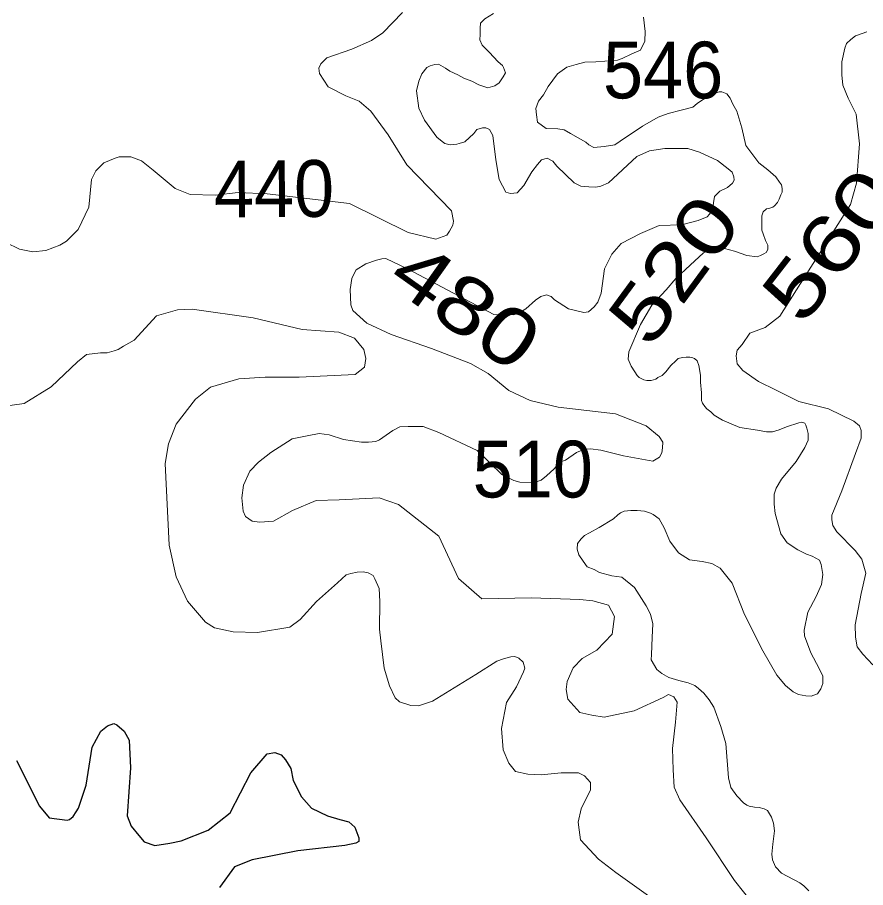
# Model space of a CAD drawing. Extents: x 445.4 to 500, y 8728.7 to 8784.
# Drawn here: x 473.597 to 475.988, y 8763.931 to 8766.385 of the extents above; entities that cross this region are included whole.
import ezdxf
from ezdxf.enums import TextEntityAlignment as Align

# ---------------------------------------------------------------- set-up
doc = ezdxf.new("R2010")
doc.units = 0
doc.header["$LTSCALE"] = 0.064
doc.layers.add('1', color=7, linetype='Continuous', lineweight=25)
doc.layers.add('2', color=7, linetype='Continuous', lineweight=13)
doc.layers.add('21', color=7, linetype='Continuous')
doc.layers.add('61', color=7, linetype='Continuous')

msp = doc.modelspace()

# ---------------------------------------------------------------- linework, layer by layer
at = {"layer": '1'}
for points in [[(473.744, 8764.1233), (473.754, 8764.1317), (473.7624, 8764.145), (473.7691, 8764.1551), (473.7908, 8764.2202), (473.8075, 8764.3271), (473.8326, 8764.3722), (473.851, 8764.3872), (473.8694, 8764.3939), (473.8778, 8764.3906), (473.8978, 8764.3722), (473.9124, 8764.347), (473.9162, 8764.2686), (473.9062, 8764.1334), (473.9179, 8764.105), (473.9396, 8764.0782), (473.9547, 8764.0599), (473.9848, 8764.0498), (474.0266, 8764.0565), (474.0584, 8764.0632), (474.1353, 8764.0933), (474.1972, 8764.1417), (474.2557, 8764.2553), (474.3009, 8764.3087), (474.3226, 8764.3121), (474.341, 8764.3054), (474.3527, 8764.292), (474.3678, 8764.267), (474.3744, 8764.2336), (474.3979, 8764.1868), (474.4263, 8764.1551), (474.4714, 8764.1334), (474.5066, 8764.1233), (474.5316, 8764.1166), (474.5484, 8764.1016), (474.5601, 8764.0716), (474.5601, 8764.0615), (474.5517, 8764.0565), (474.5199, 8764.0498), (474.3878, 8764.0348), (474.2591, 8764.0098), (474.2089, 8763.9897), (474.1671, 8763.9313)], [(473.5942, 8764.2895), (473.6594, 8764.1609), (473.6871, 8764.1283), (473.7373, 8764.1217), (473.744, 8764.1233)]]:
    msp.add_lwpolyline(points, dxfattribs=at)
at = {"layer": '2'}
for points in [[(473.6404, 8765.7241), (473.6776, 8765.7278), (473.7166, 8765.7426), (473.7352, 8765.7538), (473.7686, 8765.7872), (473.7983, 8765.8502), (473.8057, 8765.9282), (473.8187, 8765.9523), (473.841, 8765.9745), (473.8726, 8765.9875), (473.8838, 8765.9912), (473.9172, 8765.9912), (473.9469, 8765.9801), (473.9803, 8765.9541), (474.0416, 8765.9022), (474.0844, 8765.8855), (474.1549, 8765.8836), (474.22, 8765.8911), (474.3017, 8765.8873), (474.5332, 8765.86), (474.6985, 8765.7784), (474.7765, 8765.7599), (474.8081, 8765.771), (474.8081, 8765.771), (474.8155, 8765.7821), (474.8248, 8765.7988), (474.8267, 8765.8099), (474.8211, 8765.8396), (474.6948, 8765.9695), (474.6422, 8766.0539), (474.594, 8766.1207), (474.5605, 8766.1486), (474.5234, 8766.1634), (474.4732, 8766.1894), (474.4491, 8766.2265), (474.4472, 8766.2413), (474.4528, 8766.2543), (474.4695, 8766.271), (474.5401, 8766.2951), (474.5958, 8766.3193), (474.6274, 8766.3415), (474.6831, 8766.399)], [(474.7843, 8766.2526), (474.804, 8766.2413), (474.8164, 8766.233), (474.8392, 8766.2226), (474.8558, 8766.2133), (474.8786, 8766.205), (474.8983, 8766.1947), (474.9232, 8766.1864), (474.9428, 8766.1916), (474.9553, 8766.1999), (474.9667, 8766.2175), (474.9729, 8766.2288), (474.9677, 8766.2433), (474.9646, 8766.2495), (474.9522, 8766.2599), (474.9276, 8766.2864), (474.9079, 8766.3061), (474.9007, 8766.3216), (474.9017, 8766.3361), (474.9017, 8766.3547), (474.9027, 8766.3682), (474.9152, 8766.3806), (474.939, 8766.3961)], [(475.7095, 8765.8447), (475.7157, 8765.8462), (475.7265, 8765.8493), (475.7312, 8765.8532), (475.7397, 8765.8633), (475.7444, 8765.8726), (475.7498, 8765.8842), (475.7537, 8765.8919), (475.7529, 8765.9028), (475.7514, 8765.9129), (475.7459, 8765.9206), (475.7351, 8765.9353), (475.7133, 8765.9546), (475.6877, 8765.9747), (475.6706, 8765.9972), (475.6504, 8766.0235), (475.6396, 8766.0731), (475.6256, 8766.1204), (475.614, 8766.1406), (475.6062, 8766.1568), (475.5969, 8766.1692), (475.5829, 8766.1747), (475.5752, 8766.1747), (475.5612, 8766.17), (475.5449, 8766.1646), (475.5317, 8766.1545), (475.5139, 8766.1421), (475.5014, 8766.1313), (475.4689, 8766.1235), (475.4318, 8766.1142), (475.4039, 8766.1034), (475.3596, 8766.0778), (475.2968, 8766.036), (475.2813, 8766.0251), (475.2518, 8766.0205), (475.2223, 8766.0181), (475.2083, 8766.0251), (475.1998, 8766.0329), (475.1563, 8766.0577), (475.1385, 8766.0677), (475.1206, 8766.0708), (475.0881, 8766.0716), (475.0636, 8766.0894), (475.0605, 8766.1096), (475.059, 8766.1282), (475.0667, 8766.1483), (475.0807, 8766.1669), (475.0931, 8766.1902), (475.1195, 8766.2258), (475.1459, 8766.2444), (475.1722, 8766.2522), (475.1971, 8766.2584), (475.2281, 8766.2599), (475.2529, 8766.2615), (475.2886, 8766.2646), (475.3026, 8766.2692), (475.329, 8766.2816), (475.3538, 8766.2925), (475.3662, 8766.3173), (475.3666, 8766.3449), (475.362, 8766.3852)], [(475.9455, 8765.8569), (475.9631, 8765.9177), (475.9711, 8766.0281), (475.9616, 8766.1124), (475.9392, 8766.1572), (475.9247, 8766.194), (475.9215, 8766.2228), (475.9215, 8766.2596), (475.9296, 8766.298), (475.9344, 8766.3108), (475.9472, 8766.322), (475.96, 8766.3332), (475.9792, 8766.3396), (475.992, 8766.3444)], [(475.3701, 8765.2329), (475.283, 8765.267), (475.1214, 8765.2857), (475.0426, 8765.3043), (474.9825, 8765.3333), (474.9244, 8765.3809), (474.8747, 8765.4088), (474.7643, 8765.4511), (474.6513, 8765.4904), (474.5819, 8765.5225), (474.5425, 8765.5588), (474.5373, 8765.5743), (474.5352, 8765.6178), (474.5404, 8765.6488), (474.5466, 8765.6623), (474.5518, 8765.6726), (474.5798, 8765.6902), (474.6098, 8765.7006), (474.6244, 8765.7037), (474.6358, 8765.7047), (474.6969, 8765.6757), (474.9401, 8765.5473), (474.995, 8765.5463), (475.0085, 8765.5504), (475.0302, 8765.5629), (475.0582, 8765.5877), (475.0727, 8765.598), (475.0893, 8765.6022), (475.1018, 8765.598), (475.1111, 8765.5887), (475.1505, 8765.5629), (475.194, 8765.5525), (475.2075, 8765.5546), (475.223, 8765.5691), (475.2334, 8765.5815), (475.2427, 8765.6074), (475.2521, 8765.6757), (475.2728, 8765.7171), (475.2997, 8765.7471), (475.3536, 8765.7751), (475.4062, 8765.7976), (475.4695, 8765.7997), (475.5161, 8765.8121), (475.542, 8765.8225), (475.5482, 8765.8297), (475.5576, 8765.8463), (475.5596, 8765.8618), (475.5627, 8765.8794), (475.5772, 8765.895), (475.599, 8765.9053), (475.6135, 8765.9177), (475.6177, 8765.926), (475.6166, 8765.9353), (475.6125, 8765.9488), (475.6011, 8765.9581), (475.571, 8765.9809), (475.5202, 8766.0047), (475.4871, 8766.015), (475.4221, 8766.0149), (475.3796, 8766.0087), (475.3433, 8765.9922), (475.2635, 8765.9187), (475.2417, 8765.9093), (475.2282, 8765.9062), (475.2086, 8765.9073), (475.1857, 8765.9093), (475.1671, 8765.9187), (475.1184, 8765.9652), (475.107, 8765.9797), (475.0904, 8765.988), (475.0748, 8765.9828), (475.0634, 8765.9704), (475.0479, 8765.9497), (475.0251, 8765.9104), (475.0064, 8765.8897), (474.9878, 8765.8886), (474.9743, 8765.8917), (474.9556, 8765.928), (474.946, 8765.9835), (474.9377, 8766.0518), (474.9283, 8766.0684), (474.918, 8766.0736), (474.9086, 8766.0736), (474.8921, 8766.0684), (474.8838, 8766.057), (474.8589, 8766.0342), (474.8423, 8766.0291), (474.8361, 8766.027), (474.8174, 8766.0259), (474.8019, 8766.0291), (474.7946, 8766.0353), (474.7801, 8766.0467), (474.7449, 8766.0953), (474.7293, 8766.1284), (474.7221, 8766.1781), (474.7293, 8766.205), (474.7376, 8766.2257), (474.7511, 8766.2433), (474.7604, 8766.2485), (474.7739, 8766.2516), (474.7843, 8766.2526)], [(475.7629, 8764.5011), (475.7839, 8764.4836), (475.7991, 8764.4755), (475.8201, 8764.472), (475.8353, 8764.4708), (475.8528, 8764.4778), (475.8622, 8764.4918), (475.868, 8764.5069), (475.868, 8764.5279), (475.8575, 8764.5489), (475.8341, 8764.5932), (475.8166, 8764.6411), (475.8154, 8764.6574), (475.826, 8764.7075), (475.8493, 8764.7519), (475.8645, 8764.7857), (475.868, 8764.8137), (475.8636, 8764.8425), (475.8589, 8764.8541), (475.8379, 8764.8658), (475.8215, 8764.8716), (475.797, 8764.8833), (475.7678, 8764.9031), (475.7491, 8764.9288), (475.7339, 8764.9859), (475.7304, 8765.0128), (475.7304, 8765.0407), (475.7363, 8765.0571), (475.7514, 8765.0827), (475.7923, 8765.1329), (475.8169, 8765.1721), (475.8263, 8765.1931), (475.8263, 8765.2117), (475.8228, 8765.2269), (475.8204, 8765.2351), (475.8169, 8765.2409), (475.8088, 8765.2432), (475.8006, 8765.2421), (475.7656, 8765.2304), (475.7445, 8765.2222), (475.7258, 8765.2164), (475.7095, 8765.2164), (475.6838, 8765.2211), (475.6336, 8765.2281), (475.5852, 8765.2494), (475.5618, 8765.2634), (475.5525, 8765.2727), (475.5408, 8765.2809), (475.535, 8765.2879), (475.5291, 8765.2972), (475.5256, 8765.3042), (475.5256, 8765.3264), (475.5233, 8765.3567), (475.5233, 8765.3765), (475.5186, 8765.4033), (475.5139, 8765.4162), (475.5058, 8765.4232), (475.4988, 8765.4255), (475.4929, 8765.4267), (475.4824, 8765.4267), (475.4719, 8765.4255), (475.4602, 8765.4232), (475.4532, 8765.4162), (475.4392, 8765.4033), (475.4252, 8765.3858), (475.4147, 8765.3753), (475.403, 8765.3695), (475.3972, 8765.3648), (475.3843, 8765.3613), (475.3715, 8765.3613), (475.3633, 8765.3625), (475.3504, 8765.3695), (475.3446, 8765.3753), (475.3376, 8765.3858), (475.3271, 8765.401), (475.3189, 8765.4208), (475.3212, 8765.4418), (475.3535, 8765.5189), (475.386, 8765.5738), (475.426, 8765.6162), (475.4535, 8765.6487), (475.4935, 8765.6861), (475.531, 8765.7211), (475.556, 8765.7335), (475.591, 8765.7335), (475.6185, 8765.7261), (475.6534, 8765.7136), (475.6823, 8765.7098), (475.6924, 8765.7137), (475.7017, 8765.7184), (475.7079, 8765.7222), (475.7126, 8765.7308), (475.7133, 8765.7424), (475.7064, 8765.7556), (475.6994, 8765.7749), (475.6963, 8765.785), (475.6955, 8765.7997), (475.6955, 8765.8137), (475.6963, 8765.8253), (475.7001, 8765.8362), (475.7095, 8765.8447)], [(475.8834, 8765.2813), (475.8001, 8765.3021), (475.736, 8765.3341), (475.6863, 8765.3581), (475.6425, 8765.3892), (475.6265, 8765.4084), (475.6233, 8765.4308), (475.6265, 8765.4468), (475.6409, 8765.4628), (475.6618, 8765.4948), (475.705, 8765.5108), (475.7467, 8765.5428), (475.9455, 8765.8569)], [(473.5643, 8765.75), (473.6033, 8765.7315), (473.6404, 8765.7241)], [(475.1864, 8764.1536), (475.2129, 8764.2066), (475.2129, 8764.2274), (475.1961, 8764.2469), (475.1794, 8764.2553), (475.1669, 8764.2553), (475.1306, 8764.2553), (475.0734, 8764.2497), (475.0358, 8764.2511), (475.0019, 8764.259), (474.9824, 8764.2826), (474.9671, 8764.3202), (474.9615, 8764.3801), (474.9757, 8764.453), (475.0039, 8764.497), (475.0241, 8764.5396), (475.0277, 8764.5497), (475.0234, 8764.567), (475.0111, 8764.5778), (474.9995, 8764.5829), (474.988, 8764.5821), (474.9678, 8764.5764), (474.949, 8764.5699), (474.8892, 8764.5317), (474.7672, 8764.4574), (474.7282, 8764.4437), (474.7065, 8764.4451), (474.6747, 8764.4552), (474.6624, 8764.4667), (474.6458, 8764.4999), (474.6314, 8764.5504), (474.6219, 8764.6275), (474.6176, 8764.6599), (474.619, 8764.7378), (474.6168, 8764.7746), (474.6053, 8764.802), (474.6002, 8764.8114), (474.5858, 8764.8186), (474.572, 8764.8215), (474.5554, 8764.8208), (474.5374, 8764.8172), (474.5244, 8764.8129), (474.4995, 8764.7903), (474.4403, 8764.7377), (474.3948, 8764.6872), (474.365, 8764.6652), (474.274, 8764.6503), (474.2053, 8764.6522), (474.1533, 8764.6633), (474.1273, 8764.68), (474.0767, 8764.739), (474.0451, 8764.8076), (474.0247, 8764.8967), (474.0135, 8765.1267), (474.0228, 8765.1824), (474.0451, 8765.238), (474.099, 8765.3085), (474.1417, 8765.3419), (474.221, 8765.3653), (474.2953, 8765.3708), (474.3919, 8765.3708), (474.5498, 8765.3783), (474.5758, 8765.3987), (474.5795, 8765.4228), (474.5739, 8765.4488), (474.5479, 8765.4803), (474.5033, 8765.497), (474.3998, 8765.5045), (474.2623, 8765.5379), (474.0896, 8765.562), (474.0487, 8765.5601), (473.9893, 8765.5434), (473.9262, 8765.4748), (473.8964, 8765.4581), (473.8816, 8765.4488), (473.8704, 8765.4451), (473.85, 8765.4395), (473.8314, 8765.4395), (473.7924, 8765.434), (473.7664, 8765.4136), (473.6921, 8765.3431), (473.6167, 8765.2966), (473.5554, 8765.2873)], [(476.0084, 8764.559), (475.9811, 8764.5894), (475.9651, 8764.6102), (475.9603, 8764.6374), (475.9587, 8764.6726), (475.9763, 8764.7606), (475.9891, 8764.8177), (475.9779, 8764.8577), (475.9587, 8764.8817), (475.9074, 8764.9346), (475.8962, 8764.9522), (475.893, 8764.9682), (475.893, 8764.981), (475.9218, 8765.0498), (475.9603, 8765.1554), (475.9763, 8765.1981), (475.9763, 8765.2205), (475.9715, 8765.2333), (475.9555, 8765.2461), (475.8834, 8765.2813)], [(475.6695, 8763.8875), (475.619, 8763.9511), (475.5387, 8764.0713), (475.4652, 8764.1788), (475.4487, 8764.2149), (475.4455, 8764.2632), (475.4444, 8764.3234), (475.4526, 8764.3975), (475.457, 8764.4545), (475.4482, 8764.4688), (475.4328, 8764.4754), (475.4175, 8764.4677), (475.3363, 8764.4293), (475.2517, 8764.4118), (475.2166, 8764.4173), (475.1826, 8764.4249), (475.1486, 8764.4622), (475.1442, 8764.4896), (475.1475, 8764.5126), (475.1639, 8764.551), (475.1892, 8764.5773), (475.2309, 8764.6003), (475.2738, 8764.6462), (475.2801, 8764.696), (475.2635, 8764.7272), (475.2198, 8764.7396), (475.1824, 8764.7438), (475.0453, 8764.7479), (474.9061, 8764.7458), (474.8408, 8764.8028), (474.7856, 8764.9222), (474.6713, 8765.0115), (474.6167, 8765.03), (474.5047, 8765.0248), (474.4394, 8765.0228), (474.3731, 8764.9948), (474.3192, 8764.9648), (474.2809, 8764.9617), (474.2591, 8764.9648), (474.2404, 8764.9772), (474.2332, 8764.9927), (474.23, 8765.0307), (474.2342, 8765.0659), (474.2528, 8765.1052), (474.2767, 8765.1311), (474.3119, 8765.158), (474.372, 8765.1963), (474.4145, 8765.2046), (474.4477, 8765.2119), (474.4757, 8765.2077), (474.5169, 8765.1951), (474.5676, 8765.1868), (474.5873, 8765.1868), (474.6081, 8765.1889), (474.6184, 8765.1941), (474.6557, 8765.22), (474.6754, 8765.2303), (474.6993, 8765.2314), (474.7407, 8765.2314), (474.7853, 8765.2148), (474.8931, 8765.1641), (474.9625, 8765.0957), (474.9967, 8765.0792), (475.0133, 8765.074), (475.0548, 8765.073), (475.0734, 8765.0802), (475.089, 8765.0926), (475.1108, 8765.1123), (475.1265, 8765.1304), (475.1421, 8765.1366), (475.1732, 8765.1583), (475.196, 8765.1677), (475.2126, 8765.1687), (475.2416, 8765.1645), (475.3059, 8765.149), (475.3888, 8765.1335), (475.4076, 8765.1447), (475.4136, 8765.1573), (475.4157, 8765.1708), (475.4168, 8765.1873), (475.4064, 8765.2028), (475.3701, 8765.2329)], [(475.8284, 8763.9219), (475.8144, 8763.9359), (475.8027, 8763.9452), (475.7513, 8763.972), (475.7349, 8763.9895), (475.7256, 8764.0093), (475.7244, 8764.0257), (475.7268, 8764.0536), (475.7314, 8764.0918), (475.7291, 8764.1128), (475.7233, 8764.1303), (475.7151, 8764.1443), (475.7116, 8764.149), (475.7022, 8764.1536), (475.6882, 8764.1571), (475.6754, 8764.1583), (475.6602, 8764.1606), (475.6532, 8764.1641), (475.6438, 8764.17), (475.6252, 8764.1898), (475.6088, 8764.2131), (475.6018, 8764.2411), (475.5948, 8764.3379), (475.5806, 8764.3853), (475.5607, 8764.4402), (475.5479, 8764.4611), (475.5327, 8764.4798), (475.5175, 8764.4926), (475.507, 8764.5008), (475.4883, 8764.509), (475.4615, 8764.5148), (475.4334, 8764.5241), (475.4136, 8764.5346), (475.3996, 8764.5463), (475.3842, 8764.5737), (475.3853, 8764.5889), (475.3865, 8764.6367), (475.3888, 8764.6752), (475.3818, 8764.702), (475.3701, 8764.7253), (475.3374, 8764.7778), (475.3012, 8764.807), (475.2732, 8764.8105), (475.2382, 8764.8198), (475.223, 8764.828), (475.2031, 8764.8361), (475.1926, 8764.8513), (475.1798, 8764.8699), (475.1751, 8764.8851), (475.1763, 8764.9014), (475.1868, 8764.9149), (475.1961, 8764.9242), (475.2101, 8764.9312), (475.237, 8764.9464), (475.2779, 8764.9708), (475.2896, 8764.9825), (475.2977, 8764.9883), (475.3082, 8764.993), (475.3269, 8764.9942), (475.3444, 8764.9942), (475.3655, 8764.993), (475.3818, 8764.9872), (475.39, 8764.9837), (475.4063, 8764.9708), (475.4204, 8764.9452), (475.4367, 8764.9079), (475.4612, 8764.8752), (475.4916, 8764.8554), (475.5278, 8764.8507), (475.5547, 8764.8449), (475.578, 8764.8321), (475.6119, 8764.7901), (475.6473, 8764.7017), (475.6987, 8764.5991), (475.7384, 8764.5303), (475.7629, 8764.5011)], [(475.4225, 8763.8755), (475.284, 8763.974), (475.2352, 8764.0116), (475.185, 8764.0659), (475.1808, 8764.0938), (475.178, 8764.1161), (475.1864, 8764.1536)]]:
    msp.add_lwpolyline(points, dxfattribs=at)

# ---------------------------------------------------------------- texts
at = {"layer": '21', "width": 0.95}
for s, p in [('546', (475.248, 8766.1564)), ('510', (474.8807, 8765.0313))]:
    msp.add_text(s, height=0.16, dxfattribs=at).set_placement(p)
at = {"layer": '61'}
for s, rotation, width, p in [('440', 0.502, 0.95, (474.3211, 8765.8215)), ('560', 52.14, 1.3, (475.9526, 8765.6946)), ('520', 53.701, 1.25, (475.5127, 8765.6268)), ('480', 324.639, 1.25, (474.8151, 8765.5069))]:
    msp.add_text(s, height=0.16, rotation=rotation, dxfattribs=dict(at, width=width)).set_placement(p, align=Align.CENTER)

doc.saveas('drawing.dxf')
